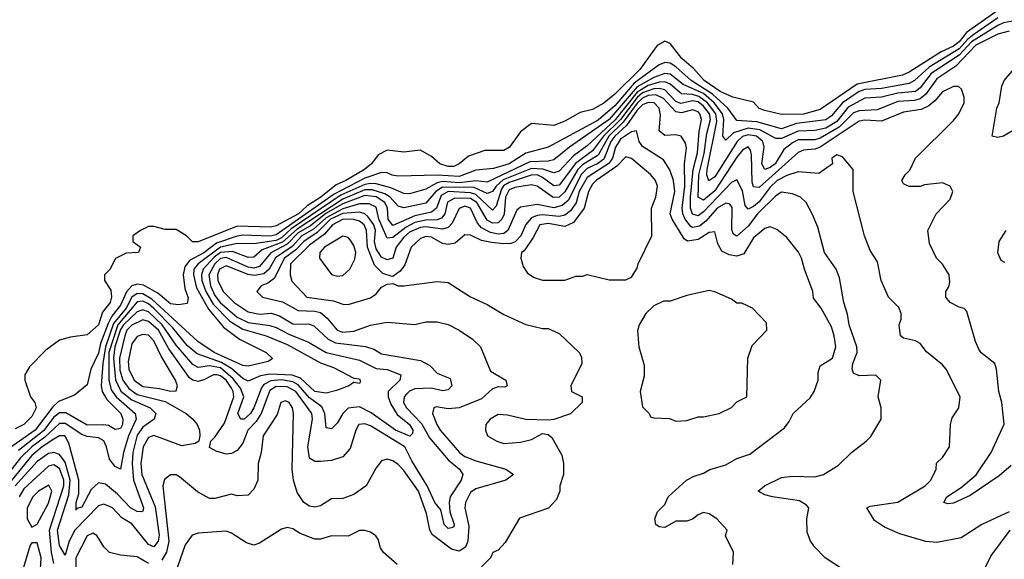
# Model space of a CAD drawing. Header units: inches. Extents: x 2348341 to 2479810, y 460419 to 613669.
# Tile 423 of 656: x 2412047 to 2415593, y 526025 to 527969. Entities that reach past the tile are written whole.
import ezdxf

# ---------------------------------------------------------------- set-up
doc = ezdxf.new("R2010")
doc.units = ezdxf.units.IN
doc.header["$MEASUREMENT"] = 0
doc.layers.add('C4512', color=7, linetype='Continuous')

msp = doc.modelspace()

# ---------------------------------------------------------------- linework, layer by layer
at = {"layer": 'C4512', "color": 2}
for points, elevation in [([(2415570, 527975.5), (2415483.5, 527916.5), (2415461, 527899), (2415430, 527864.3), (2415322.2, 527797.9), (2415270, 527749.8), (2415250, 527739.8), (2415150, 527721.3), (2415090, 527717.4), (2415070.3, 527710), (2415010.5, 527669.5), (2414970, 527623.1), (2414950, 527609), (2414844.6, 527595.4), (2414790, 527575.8), (2414701.5, 527601.5), (2414630, 527606), (2414597.3, 527650), (2414541.5, 527701.5), (2414465.1, 527750), (2414410, 527799.8), (2414390, 527812.4), (2414370, 527815.1), (2414350, 527806.4), (2414259.8, 527740.2), (2414190, 527659.4), (2414130, 527606.9), (2413950, 527509.7), (2413870, 527488.7), (2413809.8, 527449.8), (2413753.1, 527433.1), (2413690, 527426.6), (2413630, 527404.1), (2413550.8, 527409.2), (2413410, 527406), (2413388.5, 527408.5), (2413370, 527418), (2413350, 527418.9), (2413290, 527397.9), (2413179.5, 527340.5), (2412970, 527193.7), (2412948.8, 527188.8), (2412850, 527193.3), (2412830, 527189.2), (2412755.6, 527164.4), (2412710, 527129.2), (2412658.1, 527101.9), (2412641.5, 527078.5), (2412635.2, 527050), (2412641.1, 527001.1), (2412653, 526967), (2412650, 526946), (2412618.8, 526941.2), (2412590, 526945.6), (2412544.1, 526984.1), (2412492.6, 527012.6), (2412470, 527016.1), (2412450, 527009.8), (2412431.1, 526988.9), (2412410, 526940.4), (2412378.8, 526901.2), (2412365.3, 526874.7), (2412337.8, 526802.2), (2412330, 526767.3), (2412302.4, 526710), (2412290, 526654), (2412244, 526616), (2412186.7, 526593.3), (2412165.8, 526574.2), (2412102.2, 526490), (2411990, 526411.2)], 58), ([(2415561.9, 527998.1), (2415457.3, 527922.7), (2415430, 527889.2), (2415410, 527874), (2415365.9, 527854.1), (2415250, 527779.8), (2415226, 527770), (2415062.7, 527737.3), (2414930, 527646.2), (2414870, 527629), (2414790, 527627.8), (2414730, 527641.6), (2414709.7, 527649.7), (2414690, 527672), (2414615.3, 527690), (2414570, 527711.1), (2414512.4, 527750), (2414473.4, 527793.4), (2414431.2, 527830), (2414390, 527883.7), (2414370, 527892.3), (2414343.1, 527876.9), (2414280.3, 527790), (2414190, 527700.4), (2414150, 527668.3), (2414110, 527646.3), (2414064.9, 527635.1), (2414010, 527604.2), (2413970, 527587.6), (2413890, 527595.3), (2413850, 527565.2), (2413810.6, 527510), (2413790, 527498), (2413722.3, 527497.7), (2413662.6, 527477.4), (2413630, 527449.6), (2413610, 527440.5), (2413590, 527440.5), (2413559.3, 527450), (2413530, 527476), (2413490, 527499), (2413430, 527491.8), (2413370, 527499.7), (2413337.8, 527482.2), (2413313.4, 527450), (2413288.2, 527430), (2413221.6, 527390), (2413186, 527374), (2413131.3, 527330), (2413081.6, 527298.4), (2413051.1, 527270), (2412970, 527226.4), (2412950, 527222.2), (2412830, 527225.7), (2412689.4, 527169.4), (2412669.3, 527169.3), (2412648, 527190), (2412610, 527213.2), (2412570, 527213.2), (2412530, 527224), (2412510, 527224), (2412482, 527210), (2412454, 527190), (2412454, 527170), (2412482, 527150), (2412474, 527130), (2412430, 527128), (2412391.3, 527108.7), (2412370.9, 527069.1), (2412352, 527050), (2412352, 527030), (2412374.9, 526994.9), (2412377.1, 526970), (2412372, 526950), (2412344.7, 526915.3), (2412330, 526869.4), (2412290, 526833.2), (2412230, 526825.2), (2412190, 526814), (2412141.1, 526778.9), (2412081.4, 526718.6), (2412064.7, 526690), (2412064.7, 526670), (2412086, 526610), (2412101, 526590), (2412106, 526570), (2412090, 526539), (2412061, 526510), (2412030, 526495.3)], 54), ([(2415630, 527964.8), (2415590, 527957.5), (2415570, 527948.4), (2415475.3, 527890), (2415430, 527841.7), (2415330, 527775.2), (2415290, 527723.5), (2415273.4, 527710), (2415210, 527704.1), (2415150, 527690.6), (2415090, 527686.2), (2415030, 527653.7), (2414990, 527602.7), (2414950, 527578.5), (2414910, 527569.8), (2414850, 527567.6), (2414790, 527541.1), (2414770, 527541.8), (2414712.3, 527572.3), (2414670, 527578.7), (2414617.8, 527562.2), (2414590, 527535.1), (2414579.6, 527550), (2414582.6, 527610), (2414578.3, 527630), (2414548.1, 527670), (2414510, 527702.9), (2414435.7, 527735.7), (2414390, 527772.5), (2414370, 527775.7), (2414330, 527761.1), (2414270, 527727.1), (2414170, 527609.4), (2414027, 527510), (2413970, 527464.7), (2413950, 527459.8), (2413883.4, 527456.6), (2413730, 527383.8), (2413689.2, 527389.2), (2413630, 527381.3), (2413570, 527385.9), (2413550, 527381.2), (2413510, 527358.2), (2413450, 527341.7), (2413430, 527343.5), (2413383.7, 527363.7), (2413330, 527377.7), (2413310, 527379.6), (2413290, 527375.2), (2413203.6, 527336.4), (2413024.6, 527215.4), (2412990, 527183.5), (2412970, 527173.7), (2412890, 527161.6), (2412830, 527163.2), (2412770, 527149), (2412689.2, 527090), (2412674.3, 527070), (2412673, 527050), (2412683.5, 527003.5), (2412726.7, 526926.7), (2412780.8, 526860.8), (2412838.6, 526818.6), (2412934.8, 526770), (2412956, 526750), (2412954.4, 526745.6), (2412942, 526738), (2412870, 526721.3), (2412850, 526723.5), (2412746.6, 526770), (2412688, 526810), (2412522, 526962), (2412490, 526981.2), (2412470, 526983.2), (2412450, 526969.8), (2412429.5, 526930), (2412384.9, 526875), (2412355.1, 526790), (2412346, 526730), (2412340.6, 526650), (2412343.2, 526630), (2412361, 526601), (2412410.3, 526550), (2412418, 526530), (2412416.5, 526510), (2412410, 526496), (2412390, 526492.3), (2412367, 526507), (2412350, 526509.7), (2412290, 526508.7), (2412212.9, 526552.9), (2412190, 526552.7), (2412170, 526536.8), (2412132.2, 526487.8), (2412042.8, 526417.2)], 62), ([(2415610, 527927.9), (2415570, 527917.8), (2415490, 527877), (2415418, 527802), (2415350, 527756.1), (2415310, 527701.5), (2415290, 527683.7), (2415270, 527678), (2415210, 527674.5), (2415135, 527645), (2415070, 527641.5), (2415050, 527633.5), (2414997.9, 527582.1), (2414930, 527542.2), (2414910, 527537), (2414850, 527536.5), (2414830, 527525.6), (2414798.3, 527501.7), (2414767.6, 527450), (2414750, 527436.1), (2414730, 527429.7), (2414719.8, 527450), (2414727.8, 527510), (2414723.5, 527530), (2414700.5, 527550), (2414670, 527554.2), (2414650, 527547.9), (2414630.2, 527530), (2414550, 527402.6), (2414528.8, 527388.8), (2414521.4, 527410), (2414523.2, 527430), (2414557.3, 527602.7), (2414554, 527630), (2414524.2, 527670), (2414493, 527693), (2414470, 527699.9), (2414430, 527701.6), (2414390, 527737.1), (2414370, 527745.6), (2414350, 527744.7), (2414310, 527732.2), (2414270, 527708), (2414191.5, 527608.5), (2414090, 527514.6), (2414040.7, 527479.3), (2413990, 527423.5), (2413970, 527417.6), (2413931, 527431), (2413890, 527432.9), (2413787.7, 527392.3), (2413762.5, 527370), (2413750, 527349.7), (2413730, 527343.5), (2413684, 527364.1), (2413570, 527365.7), (2413545.2, 527350), (2413510, 527308.6), (2413430, 527291.1), (2413410, 527296.9), (2413381.5, 527330), (2413361.5, 527341.5), (2413316.5, 527356.5), (2413290, 527356), (2413210, 527322.7), (2413045.4, 527214.6), (2412992.7, 527167.3), (2412920.3, 527139.7), (2412890, 527114), (2412870, 527112.4), (2412813.5, 527133.5), (2412770, 527129.9), (2412746.9, 527113.1), (2412707.7, 527070), (2412701.2, 527050), (2412703, 527030), (2412717, 526990), (2412743.9, 526943.9), (2412803, 526883), (2412850, 526854.2), (2412934, 526830), (2413010, 526799.1), (2413130, 526732.4), (2413176.3, 526716.3), (2413250, 526678), (2413270, 526674.8), (2413274.4, 526665.6), (2413270, 526658), (2413250, 526662), (2413232, 526650), (2413187.5, 526632.5), (2413150, 526623.1), (2413110, 526628.9), (2413057.6, 526677.6), (2413028.3, 526688.3), (2412948.1, 526691.9), (2412913.9, 526686.2), (2412870, 526666.6), (2412850, 526676.1), (2412810.8, 526710.8), (2412774, 526734), (2412685.3, 526765.3), (2412650, 526795.3), (2412598.7, 526858.7), (2412530, 526928.5), (2412510, 526945.2), (2412490, 526954.5), (2412470, 526952.2), (2412400.3, 526870), (2412368, 526770), (2412367.1, 526670), (2412375.8, 526635.8), (2412393.8, 526610), (2412462.3, 526550), (2412466, 526530), (2412438.7, 526470), (2412420.8, 526410), (2412410, 526349.6), (2412390, 526359.5), (2412370, 526386), (2412359.7, 526430), (2412350, 526451.5), (2412330, 526462), (2412290, 526467.1), (2412270, 526474.8), (2412210, 526514.4), (2412190, 526513.6), (2412136.4, 526463.6), (2412090, 526429.9), (2412049.3, 526390.7), (2411990, 526314)], 66), ([(2415628.1, 527571.9), (2415590, 527549.2), (2415570, 527545.2), (2415549.3, 527549.3), (2415565.6, 527650), (2415574.5, 527670), (2415583.7, 527730), (2415592.3, 527750), (2415628.3, 527791.7)], 66), ([(2415617.7, 526362.2), (2415574.3, 526325.7), (2415470, 526254.5), (2415410, 526227.3), (2415390, 526224.5), (2415375.3, 526230), (2415386, 526250), (2415437.1, 526282.9), (2415491.1, 526328.9), (2415545.6, 526410), (2415592.1, 526512.1), (2415583.7, 526590), (2415572.7, 526630), (2415565.2, 526710), (2415559, 526730), (2415510, 526768.7), (2415501.5, 526781.5), (2415489, 526810), (2415458, 526918), (2415448.9, 526928.9), (2415430, 526933.2), (2415398, 526950), (2415382, 526970), (2415382, 526990), (2415392.9, 527007.1), (2415396.5, 527023.5), (2415394, 527050), (2415370, 527088), (2415348.7, 527110), (2415323.1, 527163.1), (2415318, 527210), (2415348, 527270), (2415398, 527322), (2415408, 527350), (2415398, 527370), (2415370, 527382), (2415305.4, 527374.6), (2415290, 527368), (2415250, 527368.7), (2415230, 527378), (2415224, 527390), (2415235.3, 527410), (2415252.5, 527427.5), (2415272.7, 527470), (2415410, 527606), (2415429, 527630), (2415448.7, 527670), (2415448.7, 527690), (2415439, 527719), (2415428.4, 527728.4), (2415410, 527728.7), (2415370, 527709.2), (2415343.1, 527676.9), (2415320.8, 527659.2), (2415294, 527646), (2415230, 527635.8), (2415150, 527604), (2415090, 527607.2), (2415070, 527604.2), (2414930, 527509.8), (2414910, 527503.1), (2414870, 527499.7), (2414850, 527491.1), (2414710, 527365.1), (2414690, 527367), (2414684.4, 527384.4), (2414682, 527482), (2414678.6, 527498.6), (2414670, 527511.3), (2414650, 527498.7), (2414630, 527474.3), (2414550, 527353.1), (2414510, 527318.5), (2414489.9, 527329.9), (2414492.3, 527410), (2414512.3, 527487.7), (2414521.2, 527558.8), (2414534.6, 527610), (2414530.5, 527630), (2414510, 527658.1), (2414490, 527673.2), (2414470, 527677.1), (2414427.5, 527667.5), (2414410, 527674.6), (2414370, 527716.5), (2414350, 527721.7), (2414330, 527719.9), (2414290, 527705.3), (2414270, 527688.9), (2414210.8, 527609.2), (2414149.5, 527550), (2414110, 527496.5), (2414048.4, 527451.6), (2413990, 527373.5), (2413970, 527370.9), (2413930, 527400.7), (2413909.8, 527409.8), (2413888.8, 527408.8), (2413810, 527382.9), (2413789.4, 527370.6), (2413781.4, 527358.6), (2413763, 527297), (2413750, 527282.6), (2413690, 527339.6), (2413670, 527346), (2413590, 527349.9), (2413564.5, 527335.5), (2413547.9, 527290), (2413530, 527275.5), (2413470, 527263), (2413390, 527227.2), (2413373.5, 527250), (2413371.5, 527290), (2413362, 527310), (2413330, 527331.5), (2413290, 527335.7), (2413210, 527305.6), (2413149.4, 527270.6), (2413093.9, 527226.1), (2413050, 527201.3), (2413010, 527160.4), (2412950.6, 527129.4), (2412910, 527080.3), (2412890, 527073.8), (2412870, 527077.3), (2412790, 527112.2), (2412770, 527108.5), (2412749.5, 527090), (2412728.1, 527050), (2412734.4, 527010), (2412750, 526976), (2412768.6, 526950), (2412830, 526897.5), (2412870, 526878.2), (2412947.6, 526867.6), (2412970, 526860.2), (2413015.7, 526835.7), (2413087.4, 526807.4), (2413150.2, 526770.2), (2413270, 526742.3), (2413330, 526712.9), (2413370, 526708.2), (2413418.8, 526690), (2413416.3, 526670), (2413373.4, 526630), (2413373.7, 526610), (2413383.5, 526583.5), (2413406.5, 526546.5), (2413450, 526510.3), (2413463.1, 526490), (2413461.4, 526478.6), (2413451.6, 526468.4), (2413400.5, 526490), (2413312.9, 526552.9), (2413270, 526574.3), (2413230, 526569.6), (2413210.2, 526549.7), (2413190, 526515.1), (2413170, 526495.1), (2413150, 526499), (2413145.3, 526550), (2413134.3, 526574.3), (2413090, 526606.2), (2413050, 526653.2), (2413030, 526664.2), (2412990, 526671.9), (2412951.7, 526668.3), (2412925.5, 526654.5), (2412917, 526643), (2412890.2, 526570), (2412878.5, 526550), (2412854.9, 526530), (2412842.7, 526530), (2412832.8, 526550), (2412853.5, 526610), (2412842, 526642), (2412815.6, 526675.6), (2412770, 526715), (2412730, 526721.7), (2412690, 526716), (2412670, 526726.6), (2412610, 526796.8), (2412560.2, 526870), (2412510, 526916.2), (2412490, 526923.7), (2412470, 526917.1), (2412420.7, 526870), (2412410, 526852.7), (2412389.6, 526790), (2412384.3, 526750), (2412391.1, 526671.1), (2412411.1, 526631.1), (2412450, 526599.8), (2412516.3, 526570), (2412537.1, 526550), (2412530.6, 526530), (2412490, 526501), (2412470, 526472.6), (2412453.9, 526410), (2412451.6, 526370), (2412456.3, 526310), (2412492, 526210), (2412490, 526198), (2412484.7, 526195.3), (2412470, 526197), (2412445.6, 526210), (2412399.2, 526259.2), (2412355.9, 526295.9), (2412330, 526300.9), (2412303.7, 526276.3), (2412270, 526212.7), (2412252.7, 526207.3), (2412250, 526202), (2412249.7, 526229.7), (2412259.1, 526260.9), (2412259.1, 526310), (2412223.1, 526443.1), (2412209.5, 526469.5), (2412190, 526469.6), (2412170, 526458), (2412127.2, 526430), (2412090, 526398.5), (2412005.2, 526294.8)], 70), ([(2415610, 526195.3), (2415512, 526150), (2415438, 526102), (2415350, 526085.2), (2415310, 526089.3), (2415216.6, 526116.6), (2415160.9, 526140.9), (2415125.1, 526165.1), (2415098, 526210), (2415110, 526216), (2415209.1, 526230.9), (2415308, 526290), (2415328, 526310), (2415348, 526350), (2415349.1, 526370.9), (2415370, 526392), (2415395.3, 526430), (2415399, 526510), (2415405.6, 526534.4), (2415428.7, 526570), (2415434, 526610), (2415383.7, 526710), (2415370, 526726), (2415312.3, 526772.3), (2415290, 526802), (2415272.5, 526812.5), (2415230, 526821.2), (2415219, 526830), (2415214, 526870), (2415221.2, 526890), (2415222, 526910), (2415212.7, 526932.7), (2415175.3, 526970), (2415149.4, 527029.4), (2415136.5, 527096.5), (2415110, 527138), (2415089, 527190), (2415048.7, 527350), (2415048, 527430), (2415010, 527475.3), (2414990, 527482), (2414972, 527470), (2414974, 527450), (2414924.7, 527415.3), (2414850, 527420.7), (2414810, 527408.4), (2414775.3, 527390), (2414750, 527366.2), (2414710, 527313.1), (2414690, 527295.6), (2414670, 527286.6), (2414660, 527300), (2414650, 527353.2), (2414630, 527392), (2414610, 527382.4), (2414510, 527277.2), (2414490, 527263.1), (2414470, 527268.3), (2414462.2, 527290), (2414462.2, 527330), (2414471.7, 527430), (2414488.2, 527490), (2414494.1, 527565.9), (2414502.7, 527610), (2414496.8, 527630), (2414490, 527637.7), (2414470, 527644.4), (2414430, 527633.5), (2414410, 527637.8), (2414365.4, 527685.4), (2414338, 527698), (2414310, 527695.9), (2414290, 527686), (2414270, 527668.2), (2414220.4, 527599.6), (2414169.1, 527550), (2414130, 527481.1), (2414073.8, 527446.2), (2414057.2, 527430), (2414010, 527348.6), (2413990.1, 527329.9), (2413968.5, 527328.5), (2413910, 527369.7), (2413890, 527374.5), (2413830, 527364.5), (2413810, 527356.5), (2413796, 527330), (2413791.4, 527268.6), (2413783.2, 527250), (2413770, 527236.8), (2413750, 527236.1), (2413730, 527246.6), (2413692.7, 527310), (2413670, 527325.4), (2413613.8, 527326.2), (2413587.7, 527312.3), (2413578.4, 527270), (2413565.7, 527254.3), (2413550, 527248.3), (2413510, 527247), (2413470, 527238.2), (2413438, 527222), (2413390, 527184.2), (2413370, 527182), (2413340.6, 527250), (2413330, 527294.3), (2413305.7, 527305.7), (2413270, 527305.4), (2413210, 527288.2), (2413150, 527255.4), (2413105.2, 527214.8), (2413062.7, 527190), (2413027.5, 527152.5), (2412968.4, 527111.6), (2412945.4, 527070), (2412926, 527054), (2412892.9, 527047.1), (2412870, 527050.5), (2412790, 527082.4), (2412766.7, 527070), (2412758.8, 527050), (2412759.7, 527030), (2412779.6, 526990), (2412819.5, 526950), (2412870, 526916), (2412910, 526908.3), (2412952.1, 526912.1), (2412982.3, 526902.3), (2413030, 526873.1), (2413090, 526871.6), (2413106.5, 526866.5), (2413157.7, 526817.7), (2413184.6, 526804.6), (2413291.8, 526791.8), (2413321.7, 526781.7), (2413350, 526764.9), (2413490, 526741.1), (2413523.6, 526723.6), (2413550, 526695.5), (2413596.5, 526676.5), (2413603, 526650), (2413590, 526635.1), (2413570, 526632), (2413530, 526642), (2413470, 526639.2), (2413450, 526631.1), (2413440, 526620), (2413431.8, 526610), (2413429, 526590), (2413440.3, 526570), (2413494.1, 526514.1), (2413523, 526463), (2413590, 526383.7), (2413630.4, 526350), (2413643.1, 526330), (2413636.5, 526310), (2413596.5, 526250), (2413593.1, 526230), (2413595.8, 526195.8), (2413612, 526150), (2413610, 526142), (2413602, 526138), (2413590, 526136), (2413576, 526150), (2413563.3, 526203.3), (2413541.7, 526230), (2413513.8, 526290), (2413459, 526379), (2413433.7, 526430), (2413310, 526505.4), (2413290, 526512.8), (2413268, 526510), (2413257.1, 526490), (2413236.3, 526423.7), (2413210, 526394), (2413170, 526381.2), (2413130, 526377.2), (2413110, 526377.2), (2413090, 526389), (2413084, 526430), (2413100.9, 526530), (2413099.2, 526550), (2413041.2, 526630), (2413010, 526646.2), (2412970, 526647.2), (2412947, 526633), (2412916.2, 526550), (2412898.3, 526521.7), (2412868.7, 526490), (2412850, 526442.7), (2412830, 526417), (2412810, 526406), (2412790, 526404), (2412754.6, 526414.6), (2412730, 526428), (2412735.3, 526450), (2412750, 526464.7), (2412784.1, 526515.9), (2412817.7, 526610), (2412815.9, 526630), (2412810, 526641.3), (2412789.7, 526670), (2412770, 526686.4), (2412757.2, 526690), (2412744.9, 526690), (2412710, 526671), (2412690, 526665.7), (2412670, 526669.7), (2412658.2, 526678.2), (2412583.3, 526783.3), (2412546, 526850), (2412510, 526881.2), (2412490, 526887.6), (2412450, 526868.7), (2412432.2, 526850), (2412424.7, 526830), (2412405.5, 526750), (2412406.9, 526706.9), (2412418.6, 526670), (2412439.8, 526639.8), (2412470, 526618.6), (2412570, 526593.2), (2412646, 526550), (2412670.5, 526530), (2412685.5, 526510), (2412694, 526490), (2412696, 526470), (2412692, 526450), (2412678.5, 526441.5), (2412630, 526433.6), (2412530, 526471.1), (2412510, 526463.6), (2412491.8, 526430), (2412483.5, 526370), (2412486, 526330), (2412534.4, 526214.4), (2412548.8, 526111.2), (2412544.9, 526090), (2412530, 526069.6), (2412510, 526078.4), (2412450, 526152.4), (2412414.6, 526174.6), (2412380.7, 526210), (2412350, 526223.5), (2412330, 526218), (2412245.8, 526130), (2412224.9, 526090), (2412210, 526039.3), (2412190, 526074), (2412183.2, 526130), (2412223.3, 526256.7), (2412228.3, 526310), (2412210, 526374.3), (2412190, 526402.2), (2412170, 526409.8), (2412150, 526405.6), (2412110, 526377.6), (2412030.2, 526290)], 74), ([(2415010, 525988.7), (2414948, 526030), (2414910, 526068), (2414895.3, 526090), (2414883.1, 526123.1), (2414882, 526170), (2414889, 526210), (2414880.2, 526220.2), (2414855.4, 526235.4), (2414758, 526250), (2414730, 526257.2), (2414706, 526270), (2414729, 526290), (2414790, 526319.1), (2414830, 526324), (2414910, 526322), (2414942, 526330), (2414995.5, 526364.5), (2415042, 526410), (2415095.3, 526450), (2415112.5, 526467.5), (2415149, 526530), (2415149.2, 526570), (2415139, 526610), (2415148, 526670), (2415130, 526688), (2415070, 526686), (2415050, 526695.3), (2415045.1, 526710), (2415047.8, 526730), (2415062.9, 526770), (2415061.6, 526790), (2415034, 526870), (2415028.2, 526908.2), (2415014.5, 526950), (2414999.3, 527039.3), (2414987.3, 527070), (2414945.6, 527130), (2414921.2, 527221.2), (2414901.2, 527270), (2414879, 527310), (2414859, 527330), (2414830, 527342), (2414790, 527347.3), (2414770, 527334.7), (2414704.2, 527270), (2414670, 527225.4), (2414630, 527189.6), (2414617, 527197), (2414611.5, 527211.5), (2414612.8, 527292.8), (2414604.2, 527304.2), (2414590, 527308), (2414558.9, 527290), (2414517.3, 527242.7), (2414494.8, 527225.2), (2414470, 527220.8), (2414464.4, 527224.4), (2414442.9, 527250), (2414434.6, 527270), (2414432.7, 527290), (2414442, 527370), (2414440.9, 527450), (2414447.7, 527507.7), (2414444.2, 527524.2), (2414429.5, 527549.5), (2414410, 527554.5), (2414370, 527552.3), (2414350, 527569.2), (2414354.5, 527625.5), (2414349.7, 527650), (2414331.3, 527670), (2414310, 527671.2), (2414290, 527662), (2414270, 527643.7), (2414231.7, 527588.3), (2414190, 527549.8), (2414175.8, 527530), (2414150, 527466.5), (2414129.2, 527450.8), (2414090, 527432.9), (2414070, 527413.2), (2414021.7, 527318.3), (2414000.1, 527299.9), (2413970, 527291.6), (2413910, 527303.1), (2413850, 527294), (2413837.2, 527282.8), (2413804.6, 527210), (2413790, 527199.3), (2413770, 527196.5), (2413741.9, 527201.9), (2413710, 527218.7), (2413695.9, 527235.9), (2413670.8, 527290), (2413650, 527297.2), (2413630, 527289.5), (2413604.2, 527235.8), (2413590, 527220.5), (2413570, 527215), (2413510, 527223), (2413490, 527220.5), (2413450, 527203.2), (2413430, 527185.3), (2413402.6, 527150), (2413390, 527109.6), (2413370, 527104), (2413350, 527113.7), (2413330, 527143), (2413325, 527170), (2413328.4, 527210), (2413321.7, 527230), (2413300.2, 527260.2), (2413289.2, 527269.2), (2413270, 527275.8), (2413210, 527270.8), (2413166.4, 527250), (2413117.9, 527202.1), (2413070.2, 527170), (2413040.6, 527139.4), (2412999.8, 527110), (2412962.8, 527037.2), (2412940.5, 527019.5), (2412916, 527010), (2412901, 526990), (2412921, 526970), (2412992.7, 526952.7), (2413050, 526920.9), (2413110, 526919.1), (2413130, 526914.3), (2413153.7, 526893.7), (2413190, 526850.4), (2413210, 526843.6), (2413250, 526847.4), (2413310, 526868.5), (2413370, 526879.3), (2413469.5, 526870.5), (2413510, 526880.7), (2413550, 526880.7), (2413590.4, 526870.4), (2413630, 526850.7), (2413677.5, 526817.5), (2413706, 526790), (2413742.5, 526702.5), (2413798, 526670), (2413802, 526650), (2413794.4, 526645.6), (2413770, 526646.6), (2413750, 526639.3), (2413710, 526603), (2413630, 526571.1), (2413590, 526567.3), (2413546.4, 526573.6), (2413538, 526570), (2413534, 526550), (2413548.7, 526510), (2413561.3, 526490), (2413630.4, 526410), (2413650, 526395.3), (2413690, 526379.5), (2413798, 526350), (2413824.7, 526330), (2413798, 526310), (2413690, 526278.4), (2413670, 526266), (2413652.4, 526230), (2413650.4, 526210), (2413664.2, 526144.2), (2413660.7, 526090), (2413651.7, 526068.3), (2413630, 526054.3), (2413601.4, 526061.4), (2413533.1, 526113.1), (2413524.2, 526130), (2413512.4, 526190), (2413482.6, 526270), (2413430, 526344.5), (2413410, 526366.6), (2413390, 526379.3), (2413370, 526385.2), (2413350, 526379), (2413330, 526354), (2413294, 526290), (2413250, 526258), (2413210, 526243.7), (2413170, 526242.7), (2413130, 526218), (2413110, 526212.3), (2413090, 526216), (2413070, 526229.3), (2413045.7, 526265.7), (2413033, 526310), (2413027.6, 526350), (2413032.7, 526550), (2413028.7, 526570), (2413017.2, 526590), (2413004.5, 526595.5), (2412987.3, 526590), (2412974, 526546), (2412923, 526470), (2412916, 526410), (2412906, 526370), (2412904.7, 526310), (2412890, 526278), (2412870, 526255.3), (2412830, 526254), (2412810, 526259.3), (2412750, 526243.7), (2412730, 526243.7), (2412687.5, 526267.5), (2412622, 526322), (2412610, 526329), (2412590, 526328.7), (2412567.7, 526312.3), (2412562, 526290), (2412583.8, 526090), (2412575.8, 526050), (2412558.9, 526021.1)], 78), ([(2414614.6, 526005.4), (2414618, 526050), (2414588.9, 526108.9), (2414595.3, 526130), (2414558, 526170), (2414530, 526188.7), (2414510, 526193.2), (2414490, 526185.2), (2414470, 526169.2), (2414450, 526162.7), (2414410, 526162), (2414370, 526139), (2414350, 526142), (2414338, 526150), (2414334, 526170), (2414344.1, 526195.9), (2414370, 526222), (2414382, 526250), (2414448, 526310), (2414475.5, 526324.5), (2414510, 526334.8), (2414531.9, 526348.1), (2414590, 526364.9), (2414630, 526388), (2414676.6, 526403.4), (2414800.9, 526499.1), (2414818.3, 526521.7), (2414832, 526550), (2414893.2, 526606.8), (2414907.8, 526630), (2414922.7, 526670), (2414922, 526698), (2414930, 526722), (2414974, 526750), (2414986, 526790), (2414980.7, 526830), (2414970, 526862), (2414932.7, 526930), (2414905.6, 526965.6), (2414902.7, 526990), (2414872.7, 527070), (2414862.7, 527110), (2414851.5, 527131.5), (2414810, 527184), (2414773.8, 527213.8), (2414750, 527222.7), (2414730, 527217.2), (2414690, 527182.9), (2414654.3, 527125.7), (2414630, 527116.9), (2414601.5, 527121.4), (2414575.1, 527135.1), (2414561.7, 527161.7), (2414550, 527205.2), (2414530, 527202.9), (2414490, 527176.9), (2414451.5, 527171.5), (2414439.3, 527179.3), (2414396.3, 527250), (2414389.6, 527270), (2414406, 527350), (2414401.7, 527390), (2414388.5, 527428.5), (2414364.9, 527464.9), (2414290, 527512.3), (2414277.6, 527530), (2414268.7, 527568.7), (2414250, 527565.1), (2414210, 527538.4), (2414192.9, 527510), (2414182, 527470), (2414168.3, 527451.7), (2414090, 527400.3), (2414062.1, 527350), (2414050.7, 527309.3), (2414030, 527280.9), (2414010, 527265.3), (2413990, 527259.8), (2413930, 527265.7), (2413910, 527264), (2413890, 527255.3), (2413869.3, 527230.7), (2413851.3, 527190), (2413830.8, 527169.2), (2413816.7, 527163.3), (2413790, 527161.2), (2413746.3, 527166.3), (2413710, 527174.2), (2413670, 527193.3), (2413650, 527194.5), (2413615.4, 527164.6), (2413590, 527159.7), (2413570, 527163.1), (2413530, 527185.4), (2413510, 527188), (2413490, 527180.5), (2413457.1, 527150), (2413433.9, 527086.1), (2413416.9, 527063.1), (2413390, 527044), (2413384.7, 527044.7), (2413355.1, 527055.1), (2413324.4, 527084.4), (2413299.1, 527150), (2413296.2, 527210), (2413287.1, 527230), (2413270, 527242.8), (2413250, 527249.8), (2413211.3, 527250), (2413173.6, 527230), (2413144.1, 527195.9), (2413090, 527157), (2413021.8, 527090), (2413020.3, 527050), (2413027.2, 527027.2), (2413080.7, 526970), (2413176.7, 526956.7), (2413210, 526944), (2413230, 526942.8), (2413310, 526966.8), (2413330, 526981), (2413350, 527006), (2413370, 527016), (2413390, 527018.8), (2413410, 527010.8), (2413430, 527010.6), (2413550, 527026), (2413590, 527022), (2413670.7, 526970.7), (2413730, 526942.8), (2413790, 526906.8), (2413870, 526870.8), (2413930, 526856), (2413950, 526856), (2413990, 526838), (2414062, 526770), (2414070, 526754), (2414071, 526730), (2414031.3, 526650), (2414034, 526630), (2414072, 526610), (2414072, 526590), (2414030.9, 526549.1), (2413970, 526528), (2413950, 526526), (2413870, 526528.7), (2413804.1, 526544.1), (2413770, 526546), (2413741, 526530), (2413726, 526510), (2413724.7, 526490), (2413731.3, 526470), (2413764.7, 526450), (2413790, 526442), (2413850, 526446.8), (2413890, 526456), (2413930, 526478), (2413950, 526474), (2413963.6, 526463.6), (2413999.6, 526399.6), (2414004.7, 526370), (2414004.7, 526330), (2413992, 526290), (2413992, 526270), (2413979.8, 526240.2), (2413950.7, 526209.3), (2413847.3, 526172.7), (2413795.3, 526084.7), (2413770, 526058), (2413751.3, 526048.7), (2413742, 526030), (2413710, 525998)], 82), ([(2415594.6, 527094.6), (2415582, 527102), (2415569, 527129), (2415574, 527170), (2415599, 527210)], 66), ([(2412169.8, 526009.9), (2412161, 526050), (2412154.1, 526130), (2412205.6, 526290), (2412205.4, 526310), (2412190, 526352.4), (2412170, 526365.7), (2412150, 526360.4), (2412061.2, 526278.8), (2412044.4, 526250)], 78), ([(2413406.3, 526006.3), (2413355.3, 526050), (2413345.6, 526065.6), (2413337.2, 526097.2), (2413329.1, 526109.1), (2413310, 526122), (2413290, 526128.7), (2413270, 526128.7), (2413230, 526108), (2413170, 526109.2), (2413130, 526097.2), (2413110, 526097.2), (2413057.2, 526117.2), (2413030, 526135.1), (2413010, 526139.3), (2412990, 526133.2), (2412910, 526082.7), (2412890, 526076), (2412863.9, 526083.9), (2412810, 526119.3), (2412790, 526126), (2412690, 526119.3), (2412667.7, 526112.3), (2412643.1, 526076.9), (2412606.7, 525973.3)], 82), ([(2415502.7, 525950), (2415544.1, 526035.9), (2415614, 526130)], 74), ([(2412510, 526009.6), (2412470, 526033.6), (2412410, 526039.5), (2412370, 526049.4), (2412349.6, 526069.6), (2412324, 526110), (2412310, 526119.3), (2412290, 526109.2), (2412249.4, 526030), (2412249.1, 525989.1)], 78), ([(2412120.9, 525970), (2412123.6, 526030), (2412110, 526084), (2412090, 526084), (2412083.8, 526076.2), (2412057.3, 525982.7)], 82)]:
    msp.add_lwpolyline(points, dxfattribs=dict(at, elevation=elevation))
for points, elevation in [([(2414230, 527475.6), (2414197.9, 527442.1), (2414122.7, 527390), (2414110, 527376.4), (2414095.8, 527350), (2414079.6, 527290), (2414041.3, 527238.7), (2414010, 527224.4), (2413950, 527234.6), (2413920.4, 527230), (2413895.8, 527184.2), (2413863.1, 527136.9), (2413854, 527130), (2413851, 527110), (2413859.8, 527079.8), (2413875.3, 527055.3), (2413899.8, 527039.8), (2413930, 527031), (2414010, 527031), (2414050, 527044.7), (2414074.6, 527045.4), (2414090, 527051.3), (2414170, 527031.3), (2414230, 527032), (2414250, 527042), (2414270, 527074), (2414274, 527090), (2414323.7, 527190), (2414322.4, 527290), (2414337.6, 527330), (2414343.6, 527370), (2414336.2, 527390), (2414319.5, 527410), (2414250, 527469.6)], 86), ([(2413210, 527189), (2413144.9, 527150), (2413127.3, 527130), (2413126.8, 527110), (2413170, 527051), (2413190, 527044.9), (2413210, 527048), (2413236, 527070), (2413253.4, 527106.6), (2413257, 527130), (2413250, 527155.3), (2413236.6, 527176.6), (2413230, 527184)], 86), ([(2414530, 526993.2), (2414450, 526975.3), (2414390, 526955.3), (2414365.4, 526954.6), (2414330, 526938), (2414302, 526910), (2414278, 526870), (2414271.6, 526848.4), (2414276, 526790), (2414295.3, 526724.7), (2414295.3, 526684.7), (2414281, 526630), (2414290, 526574), (2414314, 526550), (2414318, 526538), (2414330, 526534), (2414387.3, 526532.7), (2414410, 526522), (2414450, 526524.7), (2414490, 526538), (2414510, 526538), (2414566, 526550), (2414610, 526572), (2414630, 526592), (2414666, 526610), (2414668.7, 526750), (2414684.7, 526795.3), (2414738, 526850), (2414736.4, 526876.4), (2414686, 526930), (2414647.3, 526947.3), (2414630, 526948), (2414610, 526962), (2414550, 526988.7)], 86), ([(2412490, 526834.7), (2412470, 526827.3), (2412450, 526801.2), (2412437.4, 526737.4), (2412439.6, 526710), (2412458.7, 526670), (2412490, 526648), (2412550, 526640.8), (2412590, 526630.4), (2412610, 526631.3), (2412615.1, 526650), (2412607.8, 526670), (2412556.2, 526756.2), (2412530, 526811.8), (2412510, 526832.8)], 78), ([(2412151.5, 526291.5), (2412114, 526270), (2412093.4, 526250), (2412073, 526210), (2412073.4, 526170), (2412090, 526141), (2412110, 526150.8), (2412150, 526227.3), (2412162.9, 526270)], 82)]:
    msp.add_lwpolyline(points, close=True, dxfattribs=dict(at, elevation=elevation))

doc.saveas('drawing.dxf')
